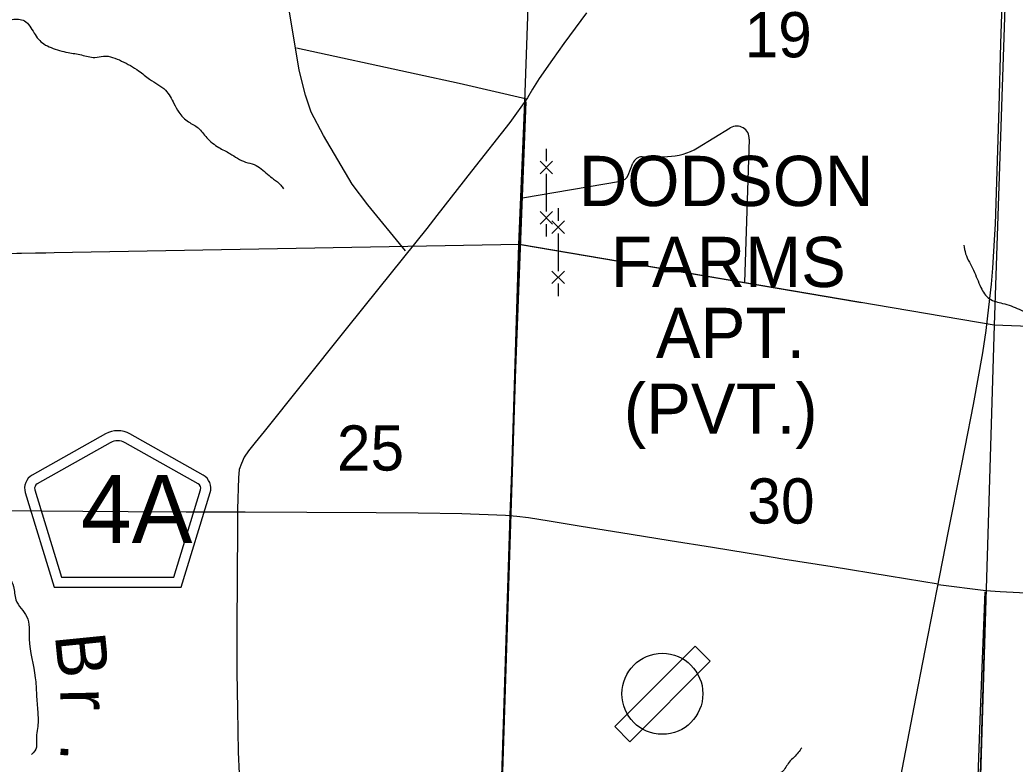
# Model space of a CAD drawing. Extents: x 1219626 to 1426462, y 456797 to 752399.
# Drawn here: x 1275963 to 1285880, y 666143 to 673552 of the extents above; entities that cross this region are included whole.
import ezdxf

# ---------------------------------------------------------------- set-up
doc = ezdxf.new("R2010")
doc.units = 0
for name, color, linetype in [('Airport Names', 7, 'Continuous'), ('Airports Landing Strip or Private Airport', 7, 'Continuous'), ('County Routes Highway Center Lines', 7, 'Continuous'), ('Local Roads Improved', 7, 'Continuous'), ('Local Roads Paved', 7, 'Continuous'), ('Masks', 7, 'Continuous'), ('Narrow River Creek and Branch and Slough', 7, 'Continuous'), ('Narrow River Creek and Branch and Slough Text', 7, 'Continuous'), ('Roadshields County Roads', 7, 'Continuous'), ('Section Lines', 7, 'Continuous'), ('Section Numbers', 7, 'Continuous'), ('State Routes Highway Center Lines', 7, 'Continuous'), ('Uninventoried Roads and Features', 7, 'Continuous')]:
    doc.layers.add(name, color=color, linetype=linetype)

msp = doc.modelspace()

# ---------------------------------------------------------------- linework, layer by layer
at = {"layer": 'Airports Landing Strip or Private Airport'}
msp.add_lwpolyline([(1282690.1, 667318), (1281890.1, 666518), (1282041.5, 666365.9), (1282840.1, 667168)], close=True, dxfattribs=at)
msp.add_circle((1282365.1, 666843), 403.1, dxfattribs=at)
at = {"layer": 'County Routes Highway Center Lines'}
msp.add_lwpolyline([(1275630.4, 668666.6), (1276178.6, 668664.7), (1276591.5, 668661.8), (1277041.1, 668657.9), (1277620.2, 668656), (1278207.1, 668654.1), (1278822.1, 668652.1), (1279513.4, 668649.2), (1279930.2, 668644.4), (1280366.2, 668637.6), (1280803.3, 668622.2), (1280916.4, 668612.5), (1281032.4, 668598), (1281238.4, 668564.1), (1281537.1, 668514.8), (1282053.5, 668431.7), (1282441.2, 668367.9), (1282862.8, 668301.1), (1283372.3, 668219), (1283565.7, 668187.1), (1284057.9, 668108.7), (1284623.5, 668015.9), (1285113.3, 667937.6)], dxfattribs=at)
at = {"layer": 'Local Roads Improved'}
for p, q in [((1280847.4, 668626.1), (1281007.6, 672736.9)), ((1280745.5, 665343.5), (1280847.4, 668626.1))]:
    msp.add_line(p, q, dxfattribs=at)
for points in [[(1281607.6, 673623.9), (1281384.4, 673316.3), (1281270.9, 673156.5), (1281135.7, 672969), (1281069.3, 672863.8), (1281022.2, 672777.9), (1280845.3, 672530), (1280463.7, 672046.1), (1280118.7, 671605.6), (1280017.9, 671475.6), (1279540.8, 670880.5), (1279214.5, 670477.3), (1278767.2, 669915.8), (1278398.4, 669453.6), (1278308, 669343.1), (1278240.1, 669260.2), (1278198.2, 669199), (1278169.9, 669135.5), (1278149.7, 669075.8), (1278140, 668993.6), (1278132.5, 668680.8), (1278130.3, 668529.9), (1278128.8, 667973.7), (1278124.3, 667525.6), (1278125.8, 667061.9), (1278131, 666685.6), (1278138.5, 666260.7), (1278149.7, 666050.2)], [(1285430.4, 663922.7), (1285439.7, 664213.9), (1285461.3, 664726.5), (1285484, 665246.3), (1285511.8, 666023.4), (1285535.4, 666668.7), (1285557, 667271.9), (1285582.8, 667858.6)]]:
    msp.add_lwpolyline(points, dxfattribs=at)
at = {"layer": 'Local Roads Paved'}
for points in [[(1279805.5, 671251.5), (1279428.8, 671710.6), (1279274.4, 671916.4), (1278988.3, 672402.2), (1278866.9, 672633.8), (1278810.2, 672803.6), (1278744.4, 673050.7), (1278712.5, 673253.4), (1278639.4, 673687.8)], [(1278720.7, 673273), (1279910.5, 673015.7), (1280340.8, 672921), (1281013.1, 672765.1)], [(1285112, 667930.9), (1285588.3, 667869.9), (1285681.6, 667863.1), (1285731.6, 667860.2), (1286308.8, 667832.5)]]:
    msp.add_lwpolyline(points, dxfattribs=at)
at = {"layer": 'Masks'}
for p, q in [((1275730.7, 671225.1), (1276222.9, 671233.3)), ((1281675.6, 671192.7), (1284290.2, 670748.8))]:
    msp.add_line(p, q, dxfattribs=at)
for points in [[(1280994.3, 672815.1), (1280930.2, 671317.1), (1280847.1, 668618.5), (1280767, 665956.6), (1280672.3, 663029)], [(1285237.9, 656282.8), (1285318.9, 659908), (1285512, 665277.7), (1285588.5, 667783.3)]]:
    msp.add_lwpolyline(points, dxfattribs=at)
at = {"layer": 'Narrow River Creek and Branch and Slough'}
for points in [[(1268630.6, 674245.1), (1268667.7, 674193.1), (1268640, 674051.4), (1268690.4, 673955.2), (1268780.1, 673941), (1268835.8, 673858.2), (1269029.7, 673785.5), (1269162.9, 673785.5), (1269296.2, 673737), (1269368.9, 673712.7), (1269574.8, 673688.5), (1269683.9, 673676.4), (1269998.8, 673640), (1270216.9, 673603.6), (1270410.8, 673543), (1270544, 673482.4), (1270665.2, 673470.3), (1270810.5, 673470.3), (1270895.3, 673421.8), (1271089.2, 673397.6), (1271198.2, 673373.3), (1271270.9, 673385.4), (1271404.2, 673421.8), (1271489, 673421.8), (1271634.4, 673373.3), (1271767.6, 673361.2), (1271949.3, 673300.6), (1272131.1, 673240), (1272300.7, 673179.4), (1272397.6, 673106.7), (1272470.3, 673009.7), (1272615.7, 672961.2), (1272761, 672888.5), (1272894.3, 672864.2), (1273003.3, 672852.1), (1273088.1, 672852.1), (1273148.7, 672864.2), (1273257.8, 672937), (1273378.9, 672973.3), (1273512.2, 673070.3), (1273633.3, 673130.9), (1273778.7, 673215.7), (1273863.5, 673240), (1274021, 673240), (1274142.1, 673167.3), (1274323.9, 673118.8), (1274505.6, 673094.5), (1274614.6, 673082.4), (1274747.9, 673143), (1274869, 673240), (1275014.4, 673300.6), (1275171.9, 673337), (1275268.8, 673373.3), (1275402.1, 673433.9), (1275523.2, 673458.2), (1275632.3, 673458.2), (1275777.6, 673506.7), (1275886.7, 673555.1), (1276007.8, 673543), (1276104.8, 673421.8), (1276201.7, 673312.7), (1276274.4, 673276.4), (1276444, 673227.9), (1276577.2, 673203.6), (1276710.5, 673179.4), (1276795.3, 673191.5), (1276977, 673143), (1277146.6, 673046), (1277255.7, 672961.2), (1277413.2, 672852.1), (1277498, 672718.8), (1277546.4, 672633.9), (1277643.3, 672536.9), (1277740.3, 672476.3), (1277825.1, 672379.4), (1277946.2, 672282.4), (1278055.2, 672221.8), (1278212.7, 672136.9), (1278297.5, 672112.7), (1278430.8, 672015.7), (1278491.4, 671967.2), (1278564.1, 671906.6), (1278588.3, 671870.3)], [(1273654.1, 673142.4), (1273681.8, 673100.1), (1273681.8, 673015.3), (1273657.5, 672881.9), (1273645.4, 672797.1), (1273778.7, 672760.7), (1273912, 672724.4), (1274021, 672639.5), (1274057.3, 672542.5), (1274045.2, 672433.4), (1274033.1, 672312.2), (1274105.8, 672142.5), (1274214.8, 672033.4), (1274226.9, 671960.7), (1274275.4, 671863.7), (1274372.3, 671730.4), (1274469.2, 671572.8), (1274493.5, 671475.9), (1274529.8, 671403.1), (1274626.7, 671318.3), (1274663.1, 671257.7), (1274711.5, 671148.6), (1274808.5, 671075.8), (1274905.4, 671015.2), (1274917.5, 670954.6), (1274929.6, 670857.7), (1274978.1, 670772.8), (1275002.3, 670688), (1275050.8, 670603.1), (1275075, 670554.6), (1275075, 670494), (1275075, 670421.3), (1275196.1, 670336.4), (1275220.4, 670287.9), (1275196.1, 670191), (1275232.5, 670118.2), (1275244.6, 670057.6), (1275305.2, 669936.4), (1275305.2, 669851.6), (1275293.1, 669803.1), (1275293.1, 669742.5), (1275426.3, 669669.7), (1275535.4, 669657.6), (1275583.8, 669597), (1275595.9, 669536.4), (1275608, 669487.9), (1275717.1, 669391), (1275765.5, 669269.7), (1275765.5, 669148.5), (1275705, 669027.3), (1275692.8, 668881.9), (1275692.8, 668712.2), (1275717.1, 668542.4), (1275729.2, 668397), (1275717.1, 668287.9), (1275801.9, 668142.4), (1275862.5, 667997), (1275898.8, 667912.1), (1275923, 667778.8), (1276032.1, 667609.1), (1276056.3, 667390.9), (1276116.9, 667003), (1276129, 666833.3), (1276141.1, 666663.6), (1276141.1, 666518.2), (1276129, 666433.3), (1276129, 666348.5), (1276129, 666312.1), (1276080.5, 666239.4)], [(1285367.1, 671309.8), (1285386.9, 671224.1), (1285465.9, 671059.4), (1285538.3, 670888.2), (1285623.9, 670776.2), (1285755.6, 670730.1), (1285920.2, 670670.8), (1286018.9, 670611.5), (1286157.2, 670466.6), (1286288.9, 670334.8), (1286348.1, 670255.8), (1286361.3, 670117.5), (1286374.5, 669965.9), (1286407.4, 669893.5), (1286460, 669847.4), (1286519.3, 669801.3), (1286558.8, 669722.2), (1286631.2, 669656.3), (1286749.7, 669590.5), (1286881.4, 669518), (1286953.8, 669471.9), (1286973.6, 669392.9), (1286960.4, 669208.4), (1286980.1, 668991), (1286973.6, 668767.1), (1286947.2, 668529.9), (1286973.6, 668417.9), (1287039.4, 668338.9), (1287164.5, 668226.9), (1287250.1, 668187.4), (1287381.8, 668240.1), (1287526.6, 668299.4), (1287625.3, 668378.4), (1287697.8, 668444.3), (1287789.9, 668477.2), (1287862.4, 668516.7), (1287994, 668648.5), (1288086.2, 668760.5), (1288145.5, 668813.2), (1288204.7, 668846.1), (1288237.6, 668800), (1288250.8, 668641.9), (1288270.5, 668543.1), (1288356.1, 668444.3), (1288435.1, 668371.8), (1288494.4, 668292.8), (1288566.8, 668114.9), (1288612.9, 668029.3), (1288672.2, 667917.3), (1288718.2, 667796.7), (1288698.5, 667625.5), (1288665.6, 667474), (1288685.3, 667329), (1288738, 667164.4), (1288744.6, 667052.4), (1288744.6, 666907.5), (1288718.2, 666782.3), (1288672.2, 666657.1), (1288639.2, 666518.8), (1288619.5, 666380.5), (1288612.9, 666255.3), (1288632.7, 666110.4), (1288639.2, 666084), (1288672.2, 665972.1), (1288744.6, 665926), (1288823.6, 665866.7), (1288902.6, 665814), (1289014.5, 665774.4), (1289119.8, 665781), (1289198.8, 665715.2), (1289297.6, 665616.3), (1289350.3, 665563.7), (1289337.1, 665497.8), (1289402.9, 665425.3), (1289468.8, 665372.6), (1289495.1, 665333.1), (1289508.3, 665280.4), (1289541.2, 665221.1), (1289600.5, 665161.8), (1289708.4, 665015.2), (1289761.1, 664929.5), (1289794, 664797.8), (1289833.5, 664738.5), (1289879.6, 664633.1), (1289965.2, 664514.5), (1290050.8, 664435.5), (1290175.9, 664422.3), (1290301, 664277.4), (1290353.6, 664106.1), (1290393.1, 663981), (1290439.2, 663908.5)], [(1283755.1, 666306.2), (1283678.4, 666212.4), (1283627.2, 666161.2), (1283559, 666067.3), (1283465.2, 666033.2), (1283379.9, 665990.5), (1283345.8, 665930.8), (1283303.2, 665811.4), (1283337.3, 665760.2), (1283397, 665649.3), (1283465.2, 665563.9), (1283482.3, 665461.6), (1283397, 665333.6), (1283311.7, 665256.8), (1283235, 665188.5), (1283175.3, 665145.9), (1283098.5, 665017.9), (1283038.8, 664898.4), (1282936.5, 664744.9), (1282842.7, 664625.4), (1282723.3, 664506), (1282663.6, 664420.6), (1282638.1, 664326.8), (1282629.5, 664156.2), (1282603.9, 663934.3), (1282578.4, 663806.3), (1282595.4, 663661.3), (1282603.9, 663507.7), (1282561.3, 663439.5), (1282552.8, 663379.7), (1282493.1, 663285.9), (1282348.1, 663166.4), (1282228.7, 663098.2), (1282092.3, 663038.5), (1282032.6, 663021.4), (1281955.9, 663038.5), (1281734.2, 663123.8), (1281563.6, 663166.4), (1281401.6, 663209.1), (1281299.3, 663226.2), (1281171.3, 663226.2), (1281136.9, 663206.1)]]:
    msp.add_spline(points, degree=3, dxfattribs=at)
at = {"layer": 'Roadshields County Roads'}
for p, q in [((1276815.4, 669429.9), (1276086.8, 669020.4)), ((1276864.4, 669342.8), (1276135.8, 668933.2)), ((1277740, 668933.2), (1277011.4, 669342.8)), ((1277789, 669020.4), (1277060.4, 669429.9)), ((1276016.8, 668845.8), (1276304.8, 667903)), ((1276112.5, 668875), (1276378.8, 668003)), ((1277497, 668003), (1277763.3, 668875)), ((1277571, 667903), (1277859, 668845.8)), ((1276378.8, 668003), (1277497, 668003)), ((1276304.8, 667903), (1277571, 667903))]:
    msp.add_line(p, q, dxfattribs=at)
for centre, radius, start, end in [((1276937.9, 669212), 250, 60.66026, 119.33973), ((1276937.9, 669212), 150, 60.66025, 119.33972), ((1276160.3, 668889.6), 150, 119.33971, 196.9828), ((1277715.5, 668889.6), 150, 343.0172, 60.66029), ((1276160.3, 668889.6), 50, 119.33972, 196.98283), ((1277715.5, 668889.6), 50, 343.01718, 60.66025)]:
    msp.add_arc(centre, radius, start, end, dxfattribs=at)
at = {"layer": 'Section Lines'}
for p, q in [((1281123.1, 676506.9), (1280942, 671317.3)), ((1285846.5, 675777.4), (1285671.9, 670514.1)), ((1280942, 671317.3), (1275742.2, 671224.8)), ((1280942, 671317.3), (1280767.2, 665963.2)), ((1285671.9, 670514.1), (1280942, 671317.3)), ((1285671.9, 670514.1), (1285512, 665277.7)), ((1290925.8, 670304.6), (1285671.9, 670514.1))]:
    msp.add_line(p, q, dxfattribs=at)
at = {"layer": 'State Routes Highway Center Lines'}
msp.add_lwpolyline([(1284737, 666003.3), (1284842.8, 666553.4), (1284872.9, 666708.6), (1284984.5, 667272.4), (1285102.8, 667883.6), (1285212.5, 668446.4), (1285342.5, 669097.4), (1285382.3, 669298.2), (1285466.7, 669722.2), (1285558.8, 670238.4), (1285589.9, 670458.6), (1285619, 670692.5), (1285644.2, 670922.4), (1285658.8, 671081.5), (1285679.2, 671414.3), (1285683, 671519.1), (1285700.5, 672046.9), (1285720.9, 672680.5), (1285737.4, 673316), (1285755.8, 673907.9)], dxfattribs=at)
at = {"layer": 'Uninventoried Roads and Features'}
for p, q in [((1282715.3, 672279.6), (1283042, 672476.5)), ((1283231.4, 672365.1), (1283182.2, 670936.9)), ((1281208.7, 672269.8), (1281208.7, 672144.8)), ((1281271.2, 672144.8), (1281146.2, 672019.8)), ((1281271.2, 672019.8), (1281146.2, 672144.8)), ((1282023.5, 672007.1), (1282072.3, 672127.4)), ((1282163.4, 672189.8), (1282414.7, 672193.6)), ((1281208.7, 672019.8), (1281208.7, 671644.8)), ((1281271.2, 671644.8), (1281146.2, 671519.8)), ((1281271.2, 671519.8), (1281146.2, 671644.8)), ((1281325.9, 671677.2), (1281325.9, 671552.2)), ((1281388.4, 671552.2), (1281263.4, 671427.2)), ((1281388.4, 671427.2), (1281263.4, 671552.2)), ((1281208.7, 671519.8), (1281208.7, 671394.8)), ((1281325.9, 671427.2), (1281325.9, 671052.2)), ((1280952.2, 671315.6), (1284349.7, 670738.6)), ((1281388.4, 671052.2), (1281263.4, 670927.2)), ((1281388.4, 670927.2), (1281263.4, 671052.2)), ((1281325.9, 670927.2), (1281325.9, 670802.2))]:
    msp.add_line(p, q, dxfattribs=at)
msp.add_lwpolyline([(1280970.4, 671781.6), (1281947.4, 671946)], dxfattribs=at)
for centre, radius, start, end in [((1283106.5, 672369.4), 125, 358.02608, 121.07247), ((1282405.6, 672793.5), 600, 270.8685, 301.07247), ((1282164.9, 672089.8), 100, 90.8685, 157.92608), ((1281930.8, 672044.7), 100, 279.55384, 337.92608)]:
    msp.add_arc(centre, radius, start, end, dxfattribs=at)

# ---------------------------------------------------------------- texts
at = {"layer": 'Airport Names'}
for s, p in [('DODSON', (1281532.3, 671699)), ('FARMS', (1281852.8, 670892.8)), ('APT.', (1282300.4, 670185.8)), ('(PVT.)', (1281980.8, 669431.8))]:
    msp.add_text(s, height=500, dxfattribs=at).set_placement(p)
at = {"layer": 'Narrow River Creek and Branch and Slough Text'}
for s, rotation, p in [('B', 275.72068, (1276311.1, 667426.9)), ('r', 271.10047, (1276364, 666893.8)), ('.', 266.38414, (1276373.9, 666358.2))]:
    msp.add_text(s, height=500, rotation=rotation, dxfattribs=at).set_placement(p)
at = {"layer": 'Roadshields County Roads'}
msp.add_text('4A', height=680, dxfattribs=at).set_placement((1276570.7, 668342.5))
at = {"layer": 'Section Numbers'}
for s, p in [('19', (1283184.2, 673179.8)), ('25', (1279122.4, 669065.2)), ('30', (1283212.3, 668537.7))]:
    msp.add_text(s, height=450, rotation=359.99983, dxfattribs=at).set_placement(p)

doc.saveas('drawing.dxf')
